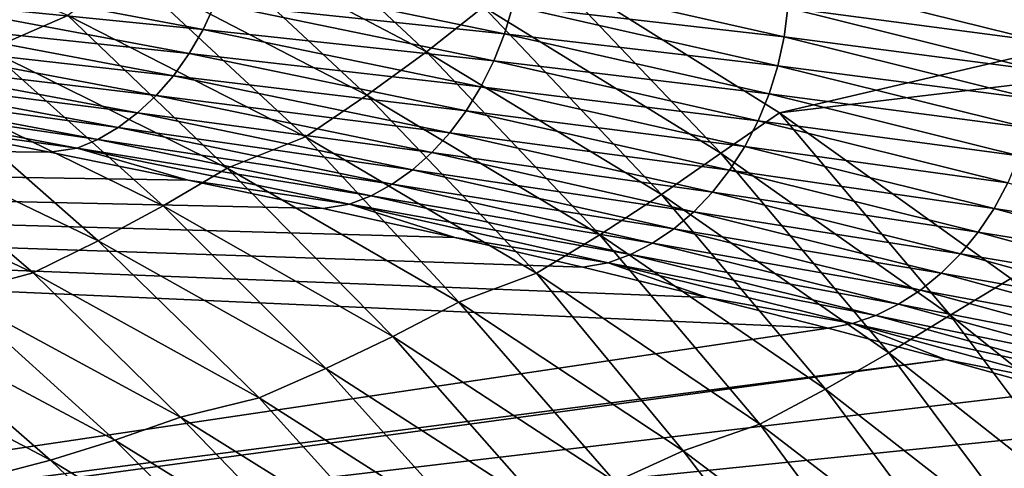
# Model space of a CAD drawing. Header units: metres. Extents: x -46 to 104, y -30 to 30.
# Tile 673 of 681: x 98.657 to 100.538, y 11.007 to 11.863. Entities that reach past the tile are written whole.
import ezdxf

# ---------------------------------------------------------------- set-up
doc = ezdxf.new("R2010")
doc.units = ezdxf.units.M
doc.layers.add('solid_26_000_502_XXX', color=7, linetype='CONTINUOUS')

msp = doc.modelspace()

# ---------------------------------------------------------------- linework, layer by layer
at = {"layer": 'solid_26_000_502_XXX'}
for points in [[(89.720467, 12.514744, 280.93399), (98.746681, 10.493991, 292.757233), (98.542213, 10.633389, 292.930328)], [(89.720467, 12.514744, 280.93399), (89.917801, 12.37927, 280.766754), (98.746681, 10.493991, 292.757233)], [(89.917801, 12.37927, 280.766754), (98.947372, 10.347627, 292.58548), (98.746681, 10.493991, 292.757233)], [(89.917801, 12.37927, 280.766754), (90.11142, 12.236979, 280.60083), (98.947372, 10.347627, 292.58548)], [(90.11142, 12.236979, 280.60083), (99.144142, 10.194401, 292.415192), (98.947372, 10.347627, 292.58548)], [(90.11142, 12.236979, 280.60083), (90.301178, 12.087975, 280.436371), (99.144142, 10.194401, 292.415192)], [(99.650681, 11.97202, 294.201447), (100.10833, 11.685478, 293.819031), (102.171875, 12.168411, 292.441101)], [(100.10833, 11.685478, 293.819031), (102.39193, 11.95734, 292.24292), (102.171875, 12.168411, 292.441101)], [(98.971275, 12.045218, 294.673309), (99.434029, 11.802121, 294.295715), (99.075508, 12.136765, 294.637177)], [(99.434029, 11.802121, 294.295715), (99.542755, 11.887537, 294.255157), (99.075508, 12.136765, 294.637177)], [(90.301178, 12.087975, 280.436371), (99.336861, 10.034421, 292.24649), (99.144142, 10.194401, 292.415192)], [(90.301178, 12.087975, 280.436371), (90.486946, 11.932365, 280.273468), (99.336861, 10.034421, 292.24649)], [(98.598373, 11.805401, 294.752167), (98.749062, 11.870991, 294.717194), (98.283295, 12.072516, 295.088806)], [(98.862198, 11.956409, 294.700043), (99.320503, 11.719337, 294.326813), (98.971275, 12.045218, 294.673309)], [(99.320503, 11.719337, 294.326813), (99.434029, 11.802121, 294.295715), (98.971275, 12.045218, 294.673309)], [(99.542755, 11.887537, 294.255157), (99.996033, 11.60812, 293.877258), (99.650681, 11.97202, 294.201447)], [(99.996033, 11.60812, 293.877258), (100.10833, 11.685478, 293.819031), (99.650681, 11.97202, 294.201447)], [(98.425575, 11.903155, 279.543304), (98.451202, 11.949519, 279.524536), (99.007545, 11.844831, 280.060822)], [(99.007545, 11.844831, 280.060822), (98.451202, 11.949519, 279.524536), (99.030853, 11.89417, 280.047333)], [(98.749062, 11.870991, 294.717194), (99.203003, 11.639798, 294.348206), (98.862198, 11.956409, 294.700043)], [(99.203003, 11.639798, 294.348206), (99.320503, 11.719337, 294.326813), (98.862198, 11.956409, 294.700043)], [(99.030853, 11.89417, 280.047333), (99.050331, 11.94609, 280.038177), (99.58284, 11.836234, 280.600922)], [(99.58284, 11.836234, 280.600922), (99.050331, 11.94609, 280.038177), (99.598907, 11.889942, 280.596893)], [(99.598907, 11.889942, 280.596893), (99.610504, 11.944935, 280.597168), (100.117226, 11.830267, 281.18454)], [(100.117226, 11.830267, 281.18454), (99.610504, 11.944935, 280.597168), (100.124489, 11.885787, 281.189392)], [(100.10833, 11.685478, 293.819031), (100.550468, 11.369046, 293.441803), (102.39193, 11.95734, 292.24292)], [(100.124489, 11.885787, 281.189392), (100.126877, 11.941236, 281.198273), (100.605972, 11.822155, 281.808258)], [(100.605972, 11.822155, 281.808258), (100.126877, 11.941236, 281.198273), (100.603355, 11.876855, 281.820923)], [(90.486946, 11.932365, 280.273468), (99.525375, 9.867802, 292.079468), (99.336861, 10.034421, 292.24649)], [(90.486946, 11.932365, 280.273468), (90.668579, 11.770266, 280.112244), (99.525375, 9.867802, 292.079468)], [(98.396904, 11.860553, 279.566162), (98.425575, 11.903155, 279.543304), (98.980698, 11.798699, 280.0784)], [(98.980698, 11.798699, 280.0784), (98.425575, 11.903155, 279.543304), (99.007545, 11.844831, 280.060822)], [(99.007545, 11.844831, 280.060822), (99.030853, 11.89417, 280.047333), (99.562523, 11.784489, 280.609192)], [(99.562523, 11.784489, 280.609192), (99.030853, 11.89417, 280.047333), (99.58284, 11.836234, 280.600922)], [(99.434029, 11.802121, 294.295715), (99.883141, 11.529213, 293.922028), (99.542755, 11.887537, 294.255157)], [(99.883141, 11.529213, 293.922028), (99.996033, 11.60812, 293.877258), (99.542755, 11.887537, 294.255157)], [(99.58284, 11.836234, 280.600922), (99.598907, 11.889942, 280.596893), (100.105164, 11.775379, 281.183777)], [(100.105164, 11.775379, 281.183777), (99.598907, 11.889942, 280.596893), (100.117226, 11.830267, 281.18454)], [(100.117226, 11.830267, 281.18454), (100.124489, 11.885787, 281.189392), (100.603508, 11.766727, 281.799286)], [(100.603508, 11.766727, 281.799286), (100.124489, 11.885787, 281.189392), (100.605972, 11.822155, 281.808258)], [(98.598373, 11.805401, 294.752167), (99.053749, 11.579525, 294.383209), (98.749062, 11.870991, 294.717194)], [(99.053749, 11.579525, 294.383209), (99.203003, 11.639798, 294.348206), (98.749062, 11.870991, 294.717194)], [(98.365532, 11.82225, 279.592743), (98.396904, 11.860553, 279.566162), (98.950645, 11.756355, 280.099915)], [(98.950645, 11.756355, 280.099915), (98.396904, 11.860553, 279.566162), (98.980698, 11.798699, 280.0784)], [(98.980698, 11.798699, 280.0784), (99.007545, 11.844831, 280.060822), (99.538193, 11.73536, 280.621582)], [(99.538193, 11.73536, 280.621582), (99.007545, 11.844831, 280.060822), (99.562523, 11.784489, 280.609192)], [(99.562523, 11.784489, 280.609192), (99.58284, 11.836234, 280.600922), (100.08847, 11.721815, 281.187042)], [(100.08847, 11.721815, 281.187042), (99.58284, 11.836234, 280.600922), (100.105164, 11.775379, 281.183777)], [(100.105164, 11.775379, 281.183777), (100.117226, 11.830267, 281.18454), (100.595978, 11.711273, 281.794098)], [(100.595978, 11.711273, 281.794098), (100.117226, 11.830267, 281.18454), (100.603508, 11.766727, 281.799286)], [(98.331863, 11.78873, 279.622772), (98.365532, 11.82225, 279.592743), (98.91777, 11.718335, 280.125061)], [(98.91777, 11.718335, 280.125061), (98.365532, 11.82225, 279.592743), (98.950645, 11.756355, 280.099915)], [(98.479973, 11.728271, 294.749481), (98.931168, 11.507888, 294.384552), (98.598373, 11.805401, 294.752167)], [(98.931168, 11.507888, 294.384552), (99.053749, 11.579525, 294.383209), (98.598373, 11.805401, 294.752167)], [(98.950645, 11.756355, 280.099915), (98.980698, 11.798699, 280.0784), (99.510178, 11.689469, 280.637939)], [(99.510178, 11.689469, 280.637939), (98.980698, 11.798699, 280.0784), (99.538193, 11.73536, 280.621582)], [(99.320503, 11.719337, 294.326813), (99.765488, 11.45283, 293.957306), (99.434029, 11.802121, 294.295715)], [(99.765488, 11.45283, 293.957306), (99.883141, 11.529213, 293.922028), (99.434029, 11.802121, 294.295715)], [(98.296326, 11.760417, 279.655853), (98.331863, 11.78873, 279.622772), (98.882492, 11.685119, 280.153534)], [(98.882492, 11.685119, 280.153534), (98.331863, 11.78873, 279.622772), (98.91777, 11.718335, 280.125061)], [(99.538193, 11.73536, 280.621582), (99.562523, 11.784489, 280.609192), (100.067337, 11.670252, 281.194397)], [(100.067337, 11.670252, 281.194397), (99.562523, 11.784489, 280.609192), (100.08847, 11.721815, 281.187042)], [(100.08847, 11.721815, 281.187042), (100.105164, 11.775379, 281.183777), (100.583488, 11.656493, 281.792755)], [(100.583488, 11.656493, 281.792755), (100.105164, 11.775379, 281.183777), (100.595978, 11.711273, 281.794098)], [(90.668579, 11.770266, 280.112244), (99.709572, 9.694659, 291.914246), (99.525375, 9.867802, 292.079468)], [(90.668579, 11.770266, 280.112244), (95.171234, 10.670664, 285.788239), (99.709572, 9.694659, 291.914246)], [(98.259361, 11.737668, 279.691559), (98.296326, 11.760417, 279.655853), (98.845245, 11.657126, 280.184967)], [(98.845245, 11.657126, 280.184967), (98.296326, 11.760417, 279.655853), (98.882492, 11.685119, 280.153534)], [(98.91777, 11.718335, 280.125061), (98.950645, 11.756355, 280.099915), (99.478813, 11.647396, 280.658081)], [(99.478813, 11.647396, 280.658081), (98.950645, 11.756355, 280.099915), (99.510178, 11.689469, 280.637939)], [(98.221443, 11.720771, 279.729462), (98.259361, 11.737668, 279.691559), (98.806511, 11.634711, 280.218964)], [(98.806511, 11.634711, 280.218964), (98.259361, 11.737668, 279.691559), (98.845245, 11.657126, 280.184967)], [(99.510178, 11.689469, 280.637939), (99.538193, 11.73536, 280.621582), (100.042053, 11.621342, 281.205658)], [(100.042053, 11.621342, 281.205658), (99.538193, 11.73536, 280.621582), (100.067337, 11.670252, 281.194397)], [(98.766777, 11.618156, 280.255096), (98.444283, 11.662226, 280.013458), (98.221443, 11.720771, 279.729462)], [(98.766777, 11.618156, 280.255096), (98.221443, 11.720771, 279.729462), (98.806511, 11.634711, 280.218964)], [(98.360046, 11.656404, 294.73703), (98.807251, 11.441243, 294.376007), (98.479973, 11.728271, 294.749481)], [(98.807251, 11.441243, 294.376007), (98.931168, 11.507888, 294.384552), (98.479973, 11.728271, 294.749481)], [(98.882492, 11.685119, 280.153534), (98.91777, 11.718335, 280.125061), (99.444511, 11.609672, 280.681702)], [(99.444511, 11.609672, 280.681702), (98.91777, 11.718335, 280.125061), (99.478813, 11.647396, 280.658081)], [(99.203003, 11.639798, 294.348206), (99.643936, 11.379539, 293.982819), (99.320503, 11.719337, 294.326813)], [(99.643936, 11.379539, 293.982819), (99.765488, 11.45283, 293.957306), (99.320503, 11.719337, 294.326813)], [(100.067337, 11.670252, 281.194397), (100.08847, 11.721815, 281.187042), (100.566185, 11.603078, 281.795288)], [(100.566185, 11.603078, 281.795288), (100.08847, 11.721815, 281.187042), (100.583488, 11.656493, 281.792755)], [(90.929062, 11.686645, 279.888367), (99.970551, 11.33302, 281.69986), (100.201401, 11.274292, 282.000702)], [(95.469124, 10.572584, 285.595245), (90.929062, 11.686645, 279.888367), (100.201401, 11.274292, 282.000702)], [(90.929062, 11.686645, 279.888367), (99.732742, 11.390697, 281.404388), (99.970551, 11.33302, 281.69986)], [(90.929062, 11.686645, 279.888367), (99.488075, 11.447302, 281.114441), (99.732742, 11.390697, 281.404388)], [(90.929062, 11.686645, 279.888367), (99.236778, 11.50278, 280.830231), (99.488075, 11.447302, 281.114441)], [(90.929062, 11.686645, 279.888367), (98.978905, 11.557124, 280.551849), (99.236778, 11.50278, 280.830231)], [(90.929062, 11.686645, 279.888367), (98.714729, 11.610272, 280.279602), (98.978905, 11.557124, 280.551849)], [(90.929062, 11.686645, 279.888367), (98.444283, 11.662226, 280.013458), (98.714729, 11.610272, 280.279602)], [(98.845245, 11.657126, 280.184967), (98.882492, 11.685119, 280.153534), (99.407692, 11.576773, 280.708557)], [(99.407692, 11.576773, 280.708557), (98.882492, 11.685119, 280.153534), (99.444511, 11.609672, 280.681702)], [(99.478813, 11.647396, 280.658081), (99.510178, 11.689469, 280.637939), (100.012924, 11.575702, 281.220734)], [(100.012924, 11.575702, 281.220734), (99.510178, 11.689469, 280.637939), (100.042053, 11.621342, 281.205658)], [(99.996033, 11.60812, 293.877258), (100.434135, 11.299247, 293.504395), (100.10833, 11.685478, 293.819031)], [(100.434135, 11.299247, 293.504395), (100.550468, 11.369046, 293.441803), (100.10833, 11.685478, 293.819031)], [(98.766777, 11.618156, 280.255096), (98.714729, 11.610272, 280.279602), (98.444283, 11.662226, 280.013458)], [(100.042053, 11.621342, 281.205658), (100.067337, 11.670252, 281.194397), (100.544296, 11.551704, 281.801666)], [(100.544296, 11.551704, 281.801666), (100.067337, 11.670252, 281.194397), (100.566185, 11.603078, 281.795288)], [(98.239487, 11.590363, 294.714966), (98.682907, 11.38012, 294.357574), (98.360046, 11.656404, 294.73703)], [(98.682907, 11.38012, 294.357574), (98.807251, 11.441243, 294.376007), (98.360046, 11.656404, 294.73703)], [(98.806511, 11.634711, 280.218964), (98.845245, 11.657126, 280.184967), (99.36882, 11.549114, 280.738281)], [(99.36882, 11.549114, 280.738281), (98.845245, 11.657126, 280.184967), (99.407692, 11.576773, 280.708557)], [(99.444511, 11.609672, 280.681702), (99.478813, 11.647396, 280.658081), (99.980316, 11.53391, 281.23941)], [(99.980316, 11.53391, 281.23941), (99.478813, 11.647396, 280.658081), (100.012924, 11.575702, 281.220734)], [(98.766777, 11.618156, 280.255096), (98.806511, 11.634711, 280.218964), (99.3284, 11.527047, 280.770477)], [(99.3284, 11.527047, 280.770477), (98.806511, 11.634711, 280.218964), (99.36882, 11.549114, 280.738281)], [(99.053749, 11.579525, 294.383209), (99.496216, 11.324278, 294.0177), (99.203003, 11.639798, 294.348206)], [(99.496216, 11.324278, 294.0177), (99.643936, 11.379539, 293.982819), (99.203003, 11.639798, 294.348206)], [(98.766777, 11.618156, 280.255096), (98.978905, 11.557124, 280.551849), (98.714729, 11.610272, 280.279602)], [(99.286934, 11.51085, 280.80481), (98.978905, 11.557124, 280.551849), (98.766777, 11.618156, 280.255096)], [(99.286934, 11.51085, 280.80481), (98.766777, 11.618156, 280.255096), (99.3284, 11.527047, 280.770477)], [(99.407692, 11.576773, 280.708557), (99.444511, 11.609672, 280.681702), (99.944649, 11.496492, 281.261475)], [(99.944649, 11.496492, 281.261475), (99.444511, 11.609672, 280.681702), (99.980316, 11.53391, 281.23941)], [(99.883141, 11.529213, 293.922028), (100.317429, 11.22721, 293.553253), (99.996033, 11.60812, 293.877258)], [(100.317429, 11.22721, 293.553253), (100.434135, 11.299247, 293.504395), (99.996033, 11.60812, 293.877258)], [(100.012924, 11.575702, 281.220734), (100.042053, 11.621342, 281.205658), (100.518105, 11.50302, 281.811768)], [(100.518105, 11.50302, 281.811768), (100.042053, 11.621342, 281.205658), (100.544296, 11.551704, 281.801666)], [(98.530708, 11.339282, 294.352417), (98.682907, 11.38012, 294.357574), (98.239487, 11.590363, 294.714966)], [(98.931168, 11.507888, 294.384552), (99.369766, 11.258488, 294.02298), (99.053749, 11.579525, 294.383209)], [(99.369766, 11.258488, 294.02298), (99.496216, 11.324278, 294.0177), (99.053749, 11.579525, 294.383209)], [(99.36882, 11.549114, 280.738281), (99.407692, 11.576773, 280.708557), (99.906372, 11.463923, 281.286621)], [(99.906372, 11.463923, 281.286621), (99.407692, 11.576773, 280.708557), (99.944649, 11.496492, 281.261475)], [(99.980316, 11.53391, 281.23941), (100.012924, 11.575702, 281.220734), (100.487923, 11.457641, 281.8255)], [(100.487923, 11.457641, 281.8255), (100.012924, 11.575702, 281.220734), (100.518105, 11.50302, 281.811768)], [(99.286934, 11.51085, 280.80481), (99.236778, 11.50278, 280.830231), (98.978905, 11.557124, 280.551849)], [(99.3284, 11.527047, 280.770477), (99.36882, 11.549114, 280.738281), (99.865967, 11.436614, 281.314575)], [(99.865967, 11.436614, 281.314575), (99.36882, 11.549114, 280.738281), (99.906372, 11.463923, 281.286621)], [(100.518105, 11.50302, 281.811768), (100.544296, 11.551704, 281.801666), (100.992393, 11.429092, 282.429749)], [(99.765488, 11.45283, 293.957306), (100.195992, 11.157583, 293.59256), (99.883141, 11.529213, 293.922028)], [(100.195992, 11.157583, 293.59256), (100.317429, 11.22721, 293.553253), (99.883141, 11.529213, 293.922028)], [(99.944649, 11.496492, 281.261475), (99.980316, 11.53391, 281.23941), (100.454147, 11.416141, 281.842712)], [(100.454147, 11.416141, 281.842712), (99.980316, 11.53391, 281.23941), (100.487923, 11.457641, 281.8255)], [(99.286934, 11.51085, 280.80481), (99.488075, 11.447302, 281.114441), (99.236778, 11.50278, 280.830231)], [(99.286934, 11.51085, 280.80481), (99.3284, 11.527047, 280.770477), (99.823944, 11.414909, 281.34494)], [(99.780838, 11.399083, 281.377319), (99.488075, 11.447302, 281.114441), (99.286934, 11.51085, 280.80481)], [(99.780838, 11.399083, 281.377319), (99.286934, 11.51085, 280.80481), (99.823944, 11.414909, 281.34494)], [(99.823944, 11.414909, 281.34494), (99.3284, 11.527047, 280.770477), (99.865967, 11.436614, 281.314575)], [(98.807251, 11.441243, 294.376007), (99.242134, 11.197406, 294.018127), (98.931168, 11.507888, 294.384552)], [(99.242134, 11.197406, 294.018127), (99.369766, 11.258488, 294.02298), (98.931168, 11.507888, 294.384552)], [(99.906372, 11.463923, 281.286621), (99.944649, 11.496492, 281.261475), (100.417198, 11.379042, 281.863129)], [(100.417198, 11.379042, 281.863129), (99.944649, 11.496492, 281.261475), (100.454147, 11.416141, 281.842712)], [(100.487923, 11.457641, 281.8255), (100.518105, 11.50302, 281.811768), (100.96534, 11.380643, 282.43866)], [(100.96534, 11.380643, 282.43866), (100.518105, 11.50302, 281.811768), (100.992393, 11.429092, 282.429749)], [(99.643936, 11.379539, 293.982819), (100.070717, 11.090887, 293.622009), (99.765488, 11.45283, 293.957306)], [(100.070717, 11.090887, 293.622009), (100.195992, 11.157583, 293.59256), (99.765488, 11.45283, 293.957306)], [(99.865967, 11.436614, 281.314575), (99.906372, 11.463923, 281.286621), (100.377541, 11.346815, 281.886536)], [(100.377541, 11.346815, 281.886536), (99.906372, 11.463923, 281.286621), (100.417198, 11.379042, 281.863129)], [(100.454147, 11.416141, 281.842712), (100.487923, 11.457641, 281.8255), (100.934174, 11.335533, 282.451019)], [(100.934174, 11.335533, 282.451019), (100.487923, 11.457641, 281.8255), (100.96534, 11.380643, 282.43866)], [(98.682907, 11.38012, 294.357574), (99.114273, 11.141521, 294.003235), (98.807251, 11.441243, 294.376007)], [(99.114273, 11.141521, 294.003235), (99.242134, 11.197406, 294.018127), (98.807251, 11.441243, 294.376007)], [(99.780838, 11.399083, 281.377319), (99.732742, 11.390697, 281.404388), (99.488075, 11.447302, 281.114441)], [(99.823944, 11.414909, 281.34494), (99.865967, 11.436614, 281.314575), (100.335678, 11.319867, 281.912598)], [(100.335678, 11.319867, 281.912598), (99.865967, 11.436614, 281.314575), (100.377541, 11.346815, 281.886536)], [(99.780838, 11.399083, 281.377319), (99.823944, 11.414909, 281.34494), (100.292145, 11.298539, 281.94104)], [(100.292145, 11.298539, 281.94104), (99.823944, 11.414909, 281.34494), (100.335678, 11.319867, 281.912598)], [(100.417198, 11.379042, 281.863129), (100.454147, 11.416141, 281.842712), (100.8993, 11.294333, 282.466675)], [(100.8993, 11.294333, 282.466675), (100.454147, 11.416141, 281.842712), (100.934174, 11.335533, 282.451019)], [(99.780838, 11.399083, 281.377319), (99.970551, 11.33302, 281.69986), (99.732742, 11.390697, 281.404388)], [(100.24749, 11.283098, 281.971466), (99.970551, 11.33302, 281.69986), (99.780838, 11.399083, 281.377319)], [(100.24749, 11.283098, 281.971466), (99.780838, 11.399083, 281.377319), (100.292145, 11.298539, 281.94104)], [(98.530708, 11.339282, 294.352417), (98.96418, 11.104697, 293.997375), (98.682907, 11.38012, 294.357574)], [(98.96418, 11.104697, 293.997375), (99.114273, 11.141521, 294.003235), (98.682907, 11.38012, 294.357574)], [(99.496216, 11.324278, 294.0177), (99.924622, 11.040335, 293.656647), (99.643936, 11.379539, 293.982819)], [(99.924622, 11.040335, 293.656647), (100.070717, 11.090887, 293.622009), (99.643936, 11.379539, 293.982819)], [(100.377541, 11.346815, 281.886536), (100.417198, 11.379042, 281.863129), (100.861145, 11.257565, 282.485413)], [(100.861145, 11.257565, 282.485413), (100.417198, 11.379042, 281.863129), (100.8993, 11.294333, 282.466675)], [(100.434135, 11.299247, 293.504395), (100.855919, 10.961734, 293.137604), (100.550468, 11.369046, 293.441803)], [(100.335678, 11.319867, 281.912598), (100.377541, 11.346815, 281.886536), (100.82019, 11.225693, 282.506989)], [(100.82019, 11.225693, 282.506989), (100.377541, 11.346815, 281.886536), (100.861145, 11.257565, 282.485413)], [(98.408447, 11.290354, 294.314575), (98.838821, 11.060285, 293.962616), (98.530708, 11.339282, 294.352417)], [(98.838821, 11.060285, 293.962616), (98.96418, 11.104697, 293.997375), (98.530708, 11.339282, 294.352417)], [(99.369766, 11.258488, 294.02298), (99.794609, 10.980727, 293.665649), (99.496216, 11.324278, 294.0177)], [(99.794609, 10.980727, 293.665649), (99.924622, 11.040335, 293.656647), (99.496216, 11.324278, 294.0177)], [(100.24749, 11.283098, 281.971466), (100.201401, 11.274292, 282.000702), (99.970551, 11.33302, 281.69986)], [(100.292145, 11.298539, 281.94104), (100.335678, 11.319867, 281.912598), (100.77697, 11.199119, 282.531158)], [(100.77697, 11.199119, 282.531158), (100.335678, 11.319867, 281.912598), (100.82019, 11.225693, 282.506989)], [(98.288429, 11.248334, 294.267517), (98.715996, 11.022353, 293.918365), (98.408447, 11.290354, 294.314575)], [(98.715996, 11.022353, 293.918365), (98.838821, 11.060285, 293.962616), (98.408447, 11.290354, 294.314575)], [(100.24749, 11.283098, 281.971466), (100.425125, 11.214557, 282.306702), (100.201401, 11.274292, 282.000702)], [(100.24749, 11.283098, 281.971466), (100.292145, 11.298539, 281.94104), (100.73201, 11.178179, 282.557617)], [(100.685898, 11.163137, 282.585999), (100.425125, 11.214557, 282.306702), (100.24749, 11.283098, 281.971466)], [(100.685898, 11.163137, 282.585999), (100.24749, 11.283098, 281.971466), (100.73201, 11.178179, 282.557617)], [(100.73201, 11.178179, 282.557617), (100.292145, 11.298539, 281.94104), (100.77697, 11.199119, 282.531158)], [(100.317429, 11.22721, 293.553253), (100.735756, 10.896903, 293.190338), (100.434135, 11.299247, 293.504395)], [(100.735756, 10.896903, 293.190338), (100.855919, 10.961734, 293.137604), (100.434135, 11.299247, 293.504395)], [(95.469124, 10.572584, 285.595245), (100.201401, 11.274292, 282.000702), (100.425125, 11.214557, 282.306702)], [(98.596588, 10.991244, 293.86499), (98.715996, 11.022353, 293.918365), (98.288429, 11.248334, 294.267517)], [(99.242134, 11.197406, 294.018127), (99.663567, 10.925527, 293.664398), (99.369766, 11.258488, 294.02298)], [(99.663567, 10.925527, 293.664398), (99.794609, 10.980727, 293.665649), (99.369766, 11.258488, 294.02298)], [(100.195992, 11.157583, 293.59256), (100.610886, 10.834367, 293.233459), (100.317429, 11.22721, 293.553253)], [(100.610886, 10.834367, 293.233459), (100.735756, 10.896903, 293.190338), (100.317429, 11.22721, 293.553253)], [(95.549377, 10.552862, 285.696289), (95.469124, 10.572584, 285.595245), (100.425125, 11.214557, 282.306702)], [(95.549377, 10.552862, 285.696289), (100.425125, 11.214557, 282.306702), (100.641586, 11.153846, 282.617676)], [(100.685898, 11.163137, 282.585999), (100.641586, 11.153846, 282.617676), (100.425125, 11.214557, 282.306702)], [(99.114273, 11.141521, 294.003235), (99.532463, 10.875182, 293.652893), (99.242134, 11.197406, 294.018127)], [(99.532463, 10.875182, 293.652893), (99.663567, 10.925527, 293.664398), (99.242134, 11.197406, 294.018127)], [(95.549377, 10.552862, 285.696289), (100.641586, 11.153846, 282.617676), (100.850662, 11.092196, 282.933502)], [(100.070717, 11.090887, 293.622009), (100.482239, 10.774593, 293.266663), (100.195992, 11.157583, 293.59256)], [(100.482239, 10.774593, 293.266663), (100.610886, 10.834367, 293.233459), (100.195992, 11.157583, 293.59256)], [(98.96418, 11.104697, 293.997375), (99.384506, 10.842023, 293.64624), (99.114273, 11.141521, 294.003235)], [(99.384506, 10.842023, 293.64624), (99.532463, 10.875182, 293.652893), (99.114273, 11.141521, 294.003235)], [(98.838821, 11.060285, 293.962616), (99.256302, 10.802394, 293.614441), (98.96418, 11.104697, 293.997375)], [(99.256302, 10.802394, 293.614441), (99.384506, 10.842023, 293.64624), (98.96418, 11.104697, 293.997375)], [(95.549377, 10.552862, 285.696289), (100.850662, 11.092196, 282.933502), (101.052208, 11.029655, 283.253876)], [(99.924622, 11.040335, 293.656647), (100.33783, 10.728444, 293.300964), (100.070717, 11.090887, 293.622009)], [(100.33783, 10.728444, 293.300964), (100.482239, 10.774593, 293.266663), (100.070717, 11.090887, 293.622009)], [(98.715996, 11.022353, 293.918365), (99.130882, 10.768796, 293.572876), (98.838821, 11.060285, 293.962616)], [(99.130882, 10.768796, 293.572876), (99.256302, 10.802394, 293.614441), (98.838821, 11.060285, 293.962616)], [(99.794609, 10.980727, 293.665649), (100.204575, 10.675334, 293.313568), (99.924622, 11.040335, 293.656647)], [(100.204575, 10.675334, 293.313568), (100.33783, 10.728444, 293.300964), (99.924622, 11.040335, 293.656647)], [(95.549377, 10.552862, 285.696289), (101.052208, 11.029655, 283.253876), (101.246147, 10.966243, 283.578705)], [(98.596588, 10.991244, 293.86499), (99.009163, 10.741542, 293.521912), (98.715996, 11.022353, 293.918365)], [(99.009163, 10.741542, 293.521912), (99.130882, 10.768796, 293.572876), (98.715996, 11.022353, 293.918365)]]:
    msp.add_3dface(points, dxfattribs=at)

doc.saveas('drawing.dxf')
